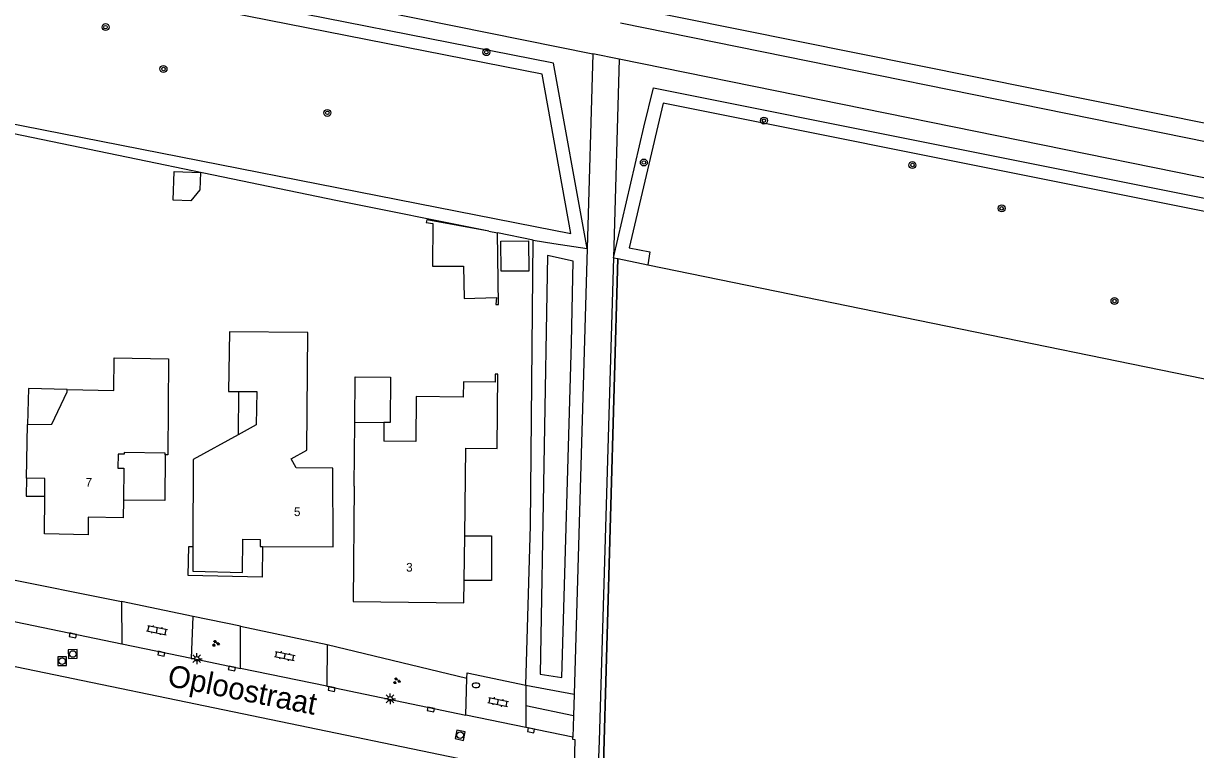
# Model space of a CAD drawing. Extents: x 124000 to 128010, y 398999 to 403000.
# Drawn here: x 127655.9 to 127790.3, y 399201.1 to 399284.4 of the extents above; entities that cross this region are included whole.
import ezdxf

# ---------------------------------------------------------------- set-up
doc = ezdxf.new("R2010")
doc.units = 0
for name, color, linetype in [('gg-afsc-erfafscheiding', 7, 'Continuous'), ('gg-afsc-hekwerk', 7, 'Continuous'), ('gg-anno-huisnummerreeks BGT', 7, 'Continuous'), ('gg-anno-openbare ruimte label', 7, 'Continuous'), ('gg-bbg-bijgebouw', 7, 'Continuous'), ('gg-bbg-gedigitaliseerde bijgebouw', 7, 'Continuous'), ('gg-bbg-hoofdgebouw', 7, 'Continuous'), ('gg-bbg-luifel en loopbrug', 7, 'Continuous'), ('gg-knt-verharding', 7, 'Continuous'), ('gt-grn-groengrens', 7, 'Continuous'), ('gt-grn-weggrens', 7, 'Continuous'), ('gt-symb-boom', 7, 'Continuous'), ('gt-symb-brandkraan', 7, 'Continuous'), ('gt-symb-groenvak', 7, 'Continuous'), ('gt-symb-klinker verharding', 7, 'Continuous'), ('gt-symb-kolk', 7, 'Continuous'), ('gt-symb-lichtmast', 7, 'Continuous'), ('gt-symb-rioolschacht', 7, 'Continuous'), ('gx-grn-maaiveld', 7, 'Continuous')]:
    doc.layers.add(name, color=color, linetype=linetype)

# ---------------------------------------------------------------- blocks, each defined once
blk = doc.blocks.new('gt0-KOLK')
at = {"layer": 'gt-symb-kolk'}
blk.add_lwpolyline([(0, 0), (0.38, 0), (0.38, 0.4), (-0.38, 0.4), (-0.38, 0), (0, 0)], dxfattribs=at)
blk = doc.blocks.new('gt0-RS')
at = {"layer": 'gt-symb-rioolschacht'}
blk.add_lwpolyline([(-0.5, -0.5), (0.5, -0.5), (0.5, 0.5), (-0.5, 0.5)], close=True, dxfattribs=at)
blk.add_circle((0, 0), 0.375, dxfattribs=at)
blk = doc.blocks.new('gt0-KL1')
at = {"layer": 'gt-symb-klinker verharding'}
for p, q in [((-1.15, 0.3), (1.15, 0.3)), ((-1, -0.3), (-1, 0.3)), ((-0.5, 0.3), (-0.5, 0.45)), ((0, -0.3), (0, 0.3)), ((0.5, 0.3), (0.5, 0.45)), ((1, -0.3), (1, 0.3)), ((-1.15, -0.3), (1.15, -0.3)), ((-0.5, -0.45), (-0.5, -0.3)), ((0.5, -0.45), (0.5, -0.3))]:
    blk.add_line(p, q, dxfattribs=at)
blk = doc.blocks.new('gt0-LMAST')
at = {"layer": 'gt-symb-lichtmast'}
for p, q in [((-0.18, 0.17), (-0.45, 0.44)), ((-0.01, 0.25), (-0.01, 0.62)), ((0.17, 0.17), (0.44, 0.44)), ((-0.26, 0), (-0.63, 0)), ((-0.18, -0.18), (-0.45, -0.45)), ((-0.01, -0.25), (-0.01, -0.63)), ((0.44, -0.45), (0.17, -0.18)), ((0.24, 0), (0.62, 0))]:
    blk.add_line(p, q, dxfattribs=at)
blk.add_circle((-0.01, 0), 0.25, dxfattribs=at)
blk = doc.blocks.new('gt0-BR')
at = {"layer": 'gt-symb-brandkraan'}
for centre, radius, start, end in [((-0.24, 0), 0.206, 107.5669, 252.4331), ((0.6, -2.66), 3, 106.892, 107.5669), ((0, -0.69), 0.938, 73.108, 106.892), ((-0.6, -2.66), 3, 72.4331, 73.108), ((0.24, 0), 0.206, 287.567, 72.4331), ((0.6, 2.66), 3, 252.4331, 253.108), ((0, 0.69), 0.938, 253.108, 286.8921), ((-0.6, 2.66), 3, 286.8921, 287.567)]:
    blk.add_arc(centre, radius, start, end, dxfattribs=at)
blk = doc.blocks.new('gt0-GRVAK')
at = {"layer": 'gt-symb-groenvak'}
for p, q in [((-0.11, 0.19), (-0.23, 0.24)), ((-0.18, 0.15), (0.09, 0.15)), ((-0.09, 0.21), (-0.16, 0.32)), ((-0.05, 0.21), (-0.05, 0.39)), ((0, 0.21), (0.06, 0.32)), ((0.01, 0.19), (0.13, 0.24)), ((0.26, -0.05), (0.2, 0.06)), ((0.3, -0.05), (0.3, 0.13)), ((0.35, -0.05), (0.41, 0.06)), ((-0.25, -0.23), (-0.36, -0.18)), ((-0.32, -0.26), (-0.05, -0.26)), ((-0.23, -0.21), (-0.29, -0.1)), ((-0.18, -0.2), (-0.18, -0.02)), ((-0.14, -0.21), (-0.07, -0.1)), ((-0.12, -0.23), (0, -0.18)), ((0.24, -0.07), (0.12, -0.02)), ((0.17, -0.11), (0.44, -0.11)), ((0.37, -0.07), (0.49, -0.02))]:
    blk.add_line(p, q, dxfattribs=at)
blk = doc.blocks.new('gt0-BOOM')
at = {"layer": 'gt-symb-boom'}
for radius in [0.4, 0.2]:
    blk.add_circle((0, 0), radius, dxfattribs=at)

msp = doc.modelspace()

# ---------------------------------------------------------------- linework, layer by layer
at = {"layer": 'gg-afsc-erfafscheiding'}
for p, q in [((127713.51, 399208.49), (127714.04, 399226.79)), ((127690.74, 399213.15), (127706.75, 399209.29))]:
    msp.add_line(p, q, dxfattribs=at)
msp.add_lwpolyline([(127691.72, 399264.09), (127653.71, 399271.96), (127634.72, 399275.85)], dxfattribs=at)
at = {"layer": 'gg-afsc-hekwerk'}
for p, q in [((127709.25, 399260.55), (127691.72, 399264.09)), ((127714.34, 399259.52), (127710.27, 399260.36)), ((127714.04, 399226.79), (127714.34, 399259.52)), ((127722.08, 399188.17), (127724.05, 399257.42)), ((127724.05, 399257.42), (127727.51, 399256.71)), ((127724.05, 399257.42), (127727.51, 399256.71))]:
    msp.add_line(p, q, dxfattribs=at)
msp.add_lwpolyline([(127727.51, 399256.71), (127823.84, 399236.97), (127862.31, 399228.99)], dxfattribs=at)
at = {"layer": 'gg-bbg-bijgebouw'}
msp.add_line((127709.25, 399260.55), (127710.27, 399260.36), dxfattribs=at)
msp.add_lwpolyline([(127709.25, 399260.55), (127702.14, 399261.86), (127702.07, 399261.56), (127702.86, 399261.43), (127702.82, 399256.53), (127706.35, 399256.53), (127706.43, 399252.83), (127710.14, 399252.94), (127710.07, 399252.13), (127710.36, 399252.14), (127710.27, 399260.36)], dxfattribs=at)
at = {"layer": 'gg-bbg-gedigitaliseerde bijgebouw'}
for points in [[(127673.08, 399264.11), (127673.19, 399267.39), (127676.19, 399267.29), (127676.12, 399265.29), (127675.08, 399264.05), (127673.08, 399264.11)], [(127710.68, 399255.95), (127710.64, 399259.4), (127713.81, 399259.43), (127713.84, 399255.98), (127710.68, 399255.95)]]:
    msp.add_lwpolyline(points, dxfattribs=at)
at = {"layer": 'gg-bbg-hoofdgebouw'}
for p, q in [((127656.27, 399232.22), (127656.38, 399238.39)), ((127693.84, 399231.29), (127693.91, 399238.63)), ((127693.91, 399238.63), (127697.23, 399238.6)), ((127697.23, 399238.6), (127697.21, 399236.46)), ((127706.45, 399220.47), (127706.51, 399225.6)), ((127706.42, 399217.92), (127706.45, 399220.47))]:
    msp.add_line(p, q, dxfattribs=at)
for points in [[(127691.39, 399233.38), (127687.16, 399233.41), (127686.6, 399234.42), (127688.39, 399235.42), (127688.53, 399248.93), (127679.53, 399249.01), (127679.41, 399242.15), (127680.57, 399242.16)], [(127660.91, 399242.4), (127666.28, 399242.29), (127666.32, 399246.01), (127672.53, 399245.89)], [(127672.53, 399245.89), (127672.46, 399234.88), (127672.14, 399234.89)], [(127706.51, 399225.6), (127706.62, 399235.65), (127710.21, 399235.61), (127710.31, 399244.15), (127710, 399244.15), (127709.99, 399243.22), (127706.35, 399243.27), (127706.33, 399241.51), (127700.95, 399241.57)], [(127656.38, 399238.39), (127659.16, 399238.4), (127660.9, 399242.14), (127660.91, 399242.4)], [(127680.57, 399242.16), (127682.65, 399242.17), (127682.6, 399238.34), (127680.51, 399237.19)], [(127700.95, 399241.57), (127700.88, 399236.42), (127697.21, 399236.46)], [(127680.51, 399237.19), (127675.38, 399234.36), (127675.34, 399224.38)], [(127672.14, 399234.89), (127672.14, 399235.07), (127667.46, 399235.15), (127667.46, 399234.97), (127666.77, 399234.98), (127666.74, 399233.38), (127667.43, 399233.37), (127667.37, 399229.7)], [(127683.33, 399224.39), (127691.42, 399224.34), (127691.39, 399233.38)], [(127658.35, 399230.14), (127658.37, 399232.18), (127656.27, 399232.22)], [(127693.84, 399231.29), (127693.71, 399218.07), (127706.42, 399217.92)], [(127667.37, 399229.7), (127667.34, 399227.67), (127663.34, 399227.73), (127663.31, 399225.73), (127658.31, 399225.82), (127658.35, 399230.14)], [(127675.34, 399224.38), (127675.32, 399221.54), (127681.02, 399221.4), (127681.05, 399225.21), (127683.05, 399225.19), (127683.04, 399224.39), (127683.33, 399224.39)]]:
    msp.add_lwpolyline(points, dxfattribs=at)
at = {"layer": 'gg-bbg-luifel en loopbrug'}
msp.add_line((127680.57, 399242.16), (127680.51, 399237.19), dxfattribs=at)
for points in [[(127693.91, 399238.63), (127693.96, 399243.84), (127698.01, 399243.8), (127697.96, 399238.59), (127697.23, 399238.6)], [(127660.91, 399242.4), (127656.47, 399242.5), (127656.38, 399238.39)], [(127672.14, 399234.89), (127672.11, 399229.67), (127667.37, 399229.7)], [(127656.27, 399232.22), (127656.23, 399230.17), (127658.35, 399230.14)], [(127683.33, 399224.39), (127683.26, 399220.86), (127674.8, 399221.04), (127674.87, 399224.39), (127675.34, 399224.38)], [(127706.51, 399225.6), (127709.56, 399225.6), (127709.56, 399220.47), (127706.45, 399220.47)]]:
    msp.add_lwpolyline(points, dxfattribs=at)
at = {"layer": 'gg-knt-verharding'}
for p, q in [((127589.68, 399307.53), (127721.2, 399280.9)), ((127791.83, 399270.72), (127724.35, 399284.41)), ((127721.2, 399280.9), (127720.55, 399258.56)), ((127724.22, 399280.3), (127723.55, 399257.5)), ((127793.13, 399266.27), (127724.22, 399280.3)), ((127720.55, 399258.56), (127719.05, 399207.46)), ((127667.13, 399218.09), (127667.19, 399213.22)), ((127675.36, 399216.36), (127667.13, 399218.09)), ((127675.19, 399211.56), (127675.36, 399216.36)), ((127680.81, 399215.26), (127675.36, 399216.36)), ((127652.98, 399216.16), (127667.19, 399213.22)), ((127680.78, 399210.4), (127680.81, 399215.26)), ((127680.81, 399215.26), (127690.74, 399213.15)), ((127667.19, 399213.22), (127675.19, 399211.56)), ((127690.74, 399213.15), (127690.7, 399208.34)), ((127675.19, 399211.56), (127680.78, 399210.4)), ((127690.7, 399208.34), (127680.78, 399210.4)), ((127690.7, 399208.34), (127706.62, 399205.04)), ((127706.62, 399205.04), (127706.75, 399209.29)), ((127713.51, 399208.49), (127713.5, 399206.11)), ((127719.05, 399207.46), (127718.98, 399204.97)), ((127713.5, 399206.11), (127713.5, 399203.62)), ((127713.5, 399203.62), (127706.62, 399205.04)), ((127718.98, 399204.97), (127718.9, 399202.5)), ((127718.9, 399202.5), (127713.5, 399203.62))]:
    msp.add_line(p, q, dxfattribs=at)
for points in [[(127723.55, 399257.5), (127721.91, 399202.09), (127718.95, 399127.39), (127718.01, 399125.13), (127714.94, 399120.33)], [(127595.03, 399222.93), (127655.16, 399210.59), (127709.03, 399199.41)], [(127706.75, 399209.29), (127706.77, 399209.88), (127713.51, 399208.49)], [(127717.39, 399132.95), (127719.17, 399202.21), (127718.9, 399202.25), (127718.9, 399202.5)]]:
    msp.add_lwpolyline(points, dxfattribs=at)
at = {"layer": 'gt-grn-groengrens'}
for p, q in [((127792.24, 399272.76), (127724.41, 399286.39)), ((127723.55, 399257.5), (127724.05, 399257.42)), ((127653, 399220.91), (127667.13, 399218.09)), ((127713.51, 399208.49), (127719.05, 399207.46)), ((127718.98, 399204.97), (127713.5, 399206.11))]:
    msp.add_line(p, q, dxfattribs=at)
for points in [[(127720.55, 399258.56), (127716.69, 399279.82), (127595.43, 399303.72), (127590.92, 399285.03), (127589.49, 399284.16)], [(127592.48, 399285.1), (127714.59, 399261.08), (127718.68, 399260.29), (127715.4, 399278.55), (127596.55, 399301.97), (127592.48, 399285.1)], [(127723.55, 399257.5), (127727.06, 399272.47), (127728.14, 399276.98), (127792.65, 399264.07)], [(127862.31, 399228.99), (127862.55, 399230.58), (127874.65, 399228.15), (127874.49, 399234.01), (127875.79, 399241.13), (127874.76, 399243.79), (127872.81, 399245.45), (127872.69, 399245.03), (127868.86, 399245.88), (127869.21, 399247.22), (127729.25, 399275.23), (127725.36, 399258.66), (127727.71, 399258.17), (127727.51, 399256.71)], [(127714.34, 399259.52), (127716.71, 399259.14), (127720.55, 399258.56)], [(127715.15, 399209.74), (127717.62, 399209.36), (127718.73, 399247.75), (127718.94, 399257.12), (127715.99, 399257.75), (127715.15, 399209.74)]]:
    msp.add_lwpolyline(points, dxfattribs=at)
at = {"layer": 'gt-grn-weggrens'}
msp.add_line((127724.22, 399280.3), (127721.2, 399280.9), dxfattribs=at)
at = {"layer": 'gx-grn-maaiveld'}
msp.add_line((127724.05, 399257.42), (127722.08, 399188.17), dxfattribs=at)
msp.add_lwpolyline([(127727.51, 399256.71), (127823.84, 399236.97), (127856.94, 399230.11)], dxfattribs=at)

# ---------------------------------------------------------------- block references
at = {"layer": 'gt-symb-boom'}
for p in [(127665.32, 399283.96), (127708.99, 399281.09), (127671.96, 399279.16), (127690.75, 399274.12), (127740.81, 399273.24), (127727.04, 399268.43), (127757.84, 399268.14), (127768.08, 399263.17), (127781.01, 399252.55)]:
    msp.add_blockref('gt0-BOOM', p, dxfattribs=at)
at = {"layer": 'gt-symb-brandkraan'}
msp.add_blockref('gt0-BR', (127707.8, 399208.46), dxfattribs=at)
at = {"layer": 'gt-symb-groenvak'}
for p in [(127677.94, 399213.26), (127698.69, 399208.96)]:
    msp.add_blockref('gt0-GRVAK', p, dxfattribs=at)
at = {"layer": 'gt-symb-klinker verharding'}
for p, rotation in [((127671.22, 399214.78), -11.714525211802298), ((127685.88, 399211.82), -11.714525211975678), ((127710.33, 399206.54), -11.658401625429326)]:
    msp.add_blockref('gt0-KL1', p, dxfattribs=dict(at, rotation=rotation))
at = {"layer": 'gt-symb-kolk'}
for p, rotation in [((127661.61, 399214.38), 167.99329168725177), ((127671.76, 399212.27), 166.75619797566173), ((127679.85, 399210.59), 168.2293739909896), ((127691.28, 399208.23), 168.81367070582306), ((127702.66, 399205.87), 168.3415983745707), ((127714.14, 399203.49), 168.86988891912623)]:
    msp.add_blockref('gt0-KOLK', p, dxfattribs=dict(at, rotation=rotation))
at = {"layer": 'gt-symb-lichtmast'}
for p in [(127675.78, 399211.51), (127697.95, 399206.91)]:
    msp.add_blockref('gt0-LMAST', p, dxfattribs=at)
at = {"layer": 'gt-symb-rioolschacht'}
for p, rotation in [((127661.56, 399212.05), -178.85423716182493), ((127705.98, 399202.73), -101.5907368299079)]:
    msp.add_blockref('gt0-RS', p, dxfattribs=dict(at, rotation=rotation))
msp.add_blockref('gt0-RS', (127660.33, 399211.23), dxfattribs=at)

# ---------------------------------------------------------------- texts
at = {"layer": 'gg-anno-huisnummerreeks BGT'}
for s, rotation, p in [('7', 359, (127663.02, 399231.24)), ('5', 359.7, (127686.92, 399227.87)), ('3', 359.3, (127699.78, 399221.5))]:
    msp.add_text(s, height=1, rotation=rotation, dxfattribs=at).set_placement(p)
at = {"layer": 'gg-anno-openbare ruimte label'}
msp.add_text('Oploostraat', height=2.5, rotation=348.8, dxfattribs=at).set_placement((127672.3, 399208.41))

doc.saveas('drawing.dxf')
